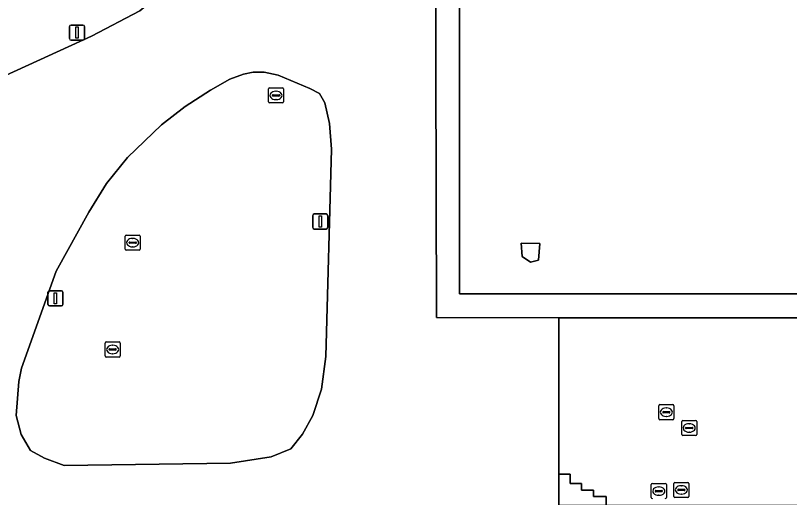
# Model space of a CAD drawing. Extents: x 161477 to 163040, y 383680 to 384871.
# Drawn here: x 161795.8 to 161847.1, y 384191.4 to 384223.3 of the extents above; entities that cross this region are included whole.
import ezdxf

# ---------------------------------------------------------------- set-up
doc = ezdxf.new("R2010")
doc.units = 0
for name, color, linetype in [('IMGEO_Brandkraan', 7, 'Continuous'), ('IMGEO_Groenvoorziening', 7, 'Continuous'), ('IMGEO_Lichtmast', 7, 'Continuous'), ('IMGEO_Meer_plas_ven_vijver', 7, 'Continuous'), ('IMGEO_Rijbaan_lokaal_gesloten', 7, 'Continuous'), ('IMGEO_Rioolput', 7, 'Continuous'), ('IMGEO_Voetpad_gesloten', 7, 'Continuous'), ('IMGEO_Voetpad_halfverhard', 7, 'Continuous')]:
    doc.layers.add(name, color=color, linetype=linetype)

msp = doc.modelspace()

# ---------------------------------------------------------------- linework, layer by layer
at = {"layer": 'IMGEO_Brandkraan'}
for p, q in [((161803.029, 384207.854), (161803.029, 384208.706)), ((161803.104, 384208.78), (161803.956, 384208.78)), ((161804.03, 384208.706), (161804.03, 384207.854)), ((161803.288, 384208.274), (161803.288, 384208.286)), ((161803.726, 384208.237), (161803.328, 384208.237)), ((161803.331, 384208.323), (161803.729, 384208.323)), ((161803.517, 384208.56), (161803.542, 384208.56)), ((161803.772, 384208.286), (161803.772, 384208.274)), ((161803.956, 384207.78), (161803.104, 384207.78)), ((161803.54, 384208), (161803.515, 384208))]:
    msp.add_line(p, q, dxfattribs=at)
for points in [[(161803.029, 384207.854), (161803.029, 384208.706)], [(161803.104, 384208.78), (161803.956, 384208.78)], [(161804.03, 384208.706), (161804.03, 384207.854)], [(161803.956, 384207.78), (161803.104, 384207.78)]]:
    msp.add_lwpolyline(points, dxfattribs=at)
for centre, radius, start, end in [((161803.106, 384208.704), 0.0765, 91.552, 178.448), ((161803.106, 384208.704), 0.0765, 91.552, 178.448), ((161803.954, 384208.704), 0.0765, 1.552, 88.448), ((161803.954, 384208.704), 0.0765, 1.552, 88.448), ((161803.328, 384208.283), 0.0403, 85.8775, 175.7526), ((161803.325, 384208.273), 0.0366, 178.938, 274.7102), ((161803.729, 384208.28), 0.043, 264.8664, 352.4533), ((161803.733, 384208.285), 0.0386, 1.7309, 96.639), ((161803.106, 384207.856), 0.0765, 181.552, 268.448), ((161803.106, 384207.856), 0.0765, 181.552, 268.448), ((161803.954, 384207.856), 0.0765, 271.552, 358.448), ((161803.954, 384207.856), 0.0765, 271.552, 358.448)]:
    msp.add_arc(centre, radius, start, end, dxfattribs=at)
for centre, major_axis, ratio, start_param, end_param in [((161803.516, 384208.28), (-0.387, 0.002), 0.722429, 4.712389, 7.853982), ((161803.541, 384208.28), (-0.39, 0.002), 0.717154, 1.570796, 4.712389)]:
    msp.add_ellipse(centre, major_axis=major_axis, ratio=ratio, start_param=start_param, end_param=end_param, dxfattribs=at)
at = {"layer": 'IMGEO_Groenvoorziening'}
msp.add_lwpolyline([(161734.934, 384192.171), (161765.263, 384205.726), (161800.806, 384221.962), (161803.993, 384223.644), (161805.847, 384225.201), (161807.757, 384227.377), (161809.351, 384229.582), (161810.252, 384232.34), (161810.827, 384235.617), (161810.562, 384238.772), (161809.809, 384241.12), (161808.636, 384243.002), (161806.876, 384245.277), (161804.691, 384247.773), (161802.793, 384249.215), (161801.197, 384250.04), (161798.102, 384251.287), (161756.674, 384264.323)], dxfattribs=at)
for points in [[(161810.004, 384193.656), (161812.711, 384194.083), (161814.017, 384194.614), (161814.792, 384195.588), (161815.468, 384196.831), (161816.038, 384198.578), (161816.341, 384200.729), (161816.708, 384214.483), (161816.584, 384216.179), (161816.255, 384217.545), (161815.913, 384218.165), (161815.281, 384218.507), (161813.169, 384219.38), (161812.253, 384219.58), (161811.525, 384219.577), (161810.875, 384219.454), (161809.977, 384219.108), (161808.697, 384218.393), (161807.015, 384217.304), (161805.441, 384216.097), (161803.192, 384213.927), (161801.8, 384212.194), (161800.628, 384210.303), (161798.462, 384206.387), (161796.169, 384199.967), (161795.991, 384199.08), (161795.814, 384196.815), (161796.143, 384195.557), (161796.75, 384194.506), (161797.686, 384193.988), (161798.988, 384193.52)], [(161898.56, 384203.307), (161831.783, 384203.307), (161831.783, 384192.925), (161832.53, 384192.925), (161832.53, 384192.317), (161833.278, 384192.317), (161833.278, 384191.865), (161834.073, 384191.865), (161834.073, 384191.46), (161834.915, 384191.46), (161834.916, 384190.882), (161898.56, 384190.919)]]:
    msp.add_lwpolyline(points, close=True, dxfattribs=at)
at = {"layer": 'IMGEO_Lichtmast'}
for p, q in [((161799.342, 384221.806), (161799.342, 384222.606)), ((161799.342, 384222.606), (161799.342, 384221.806)), ((161799.442, 384222.706), (161800.232, 384222.706)), ((161800.232, 384222.706), (161799.442, 384222.706)), ((161800.332, 384222.606), (161800.332, 384221.806)), ((161800.332, 384221.806), (161800.332, 384222.606)), ((161800.232, 384221.706), (161799.442, 384221.706)), ((161799.442, 384221.706), (161800.232, 384221.706)), ((161815.565, 384210.18), (161816.355, 384210.18)), ((161816.355, 384210.18), (161815.565, 384210.18)), ((161815.465, 384209.28), (161815.465, 384210.08)), ((161815.465, 384210.08), (161815.465, 384209.28)), ((161816.455, 384210.08), (161816.455, 384209.28)), ((161816.455, 384209.28), (161816.455, 384210.08)), ((161816.355, 384209.18), (161815.565, 384209.18)), ((161815.565, 384209.18), (161816.355, 384209.18)), ((161798.015, 384205.09), (161798.805, 384205.09)), ((161798.805, 384205.09), (161798.015, 384205.09)), ((161797.915, 384204.19), (161797.915, 384204.99)), ((161797.915, 384204.99), (161797.915, 384204.19)), ((161798.905, 384204.99), (161798.905, 384204.19)), ((161798.905, 384204.19), (161798.905, 384204.99)), ((161798.805, 384204.09), (161798.015, 384204.09)), ((161798.015, 384204.09), (161798.805, 384204.09))]:
    msp.add_line(p, q, dxfattribs=at)
for points in [[(161799.762, 384222.581), (161799.912, 384222.581), (161799.912, 384221.831), (161799.762, 384221.831), (161799.762, 384222.581)], [(161815.885, 384210.055), (161816.035, 384210.055), (161816.035, 384209.305), (161815.885, 384209.305), (161815.885, 384210.055)], [(161798.335, 384204.965), (161798.485, 384204.965), (161798.485, 384204.215), (161798.335, 384204.215), (161798.335, 384204.965)]]:
    msp.add_lwpolyline(points, dxfattribs=at)
for centre, start, end in [((161799.442, 384222.606), 90, 180), ((161799.442, 384222.606), 90, 180), ((161800.232, 384222.606), 0, 90), ((161800.232, 384222.606), 360, 90), ((161799.442, 384221.806), 180, 270), ((161799.442, 384221.806), 180, 270), ((161800.232, 384221.806), 270, 0), ((161800.232, 384221.806), 270, 0), ((161815.565, 384210.08), 90, 180), ((161815.565, 384210.08), 90, 180), ((161816.355, 384210.08), 0, 90), ((161816.355, 384210.08), 360, 90), ((161815.565, 384209.28), 180, 270), ((161815.565, 384209.28), 180, 270), ((161816.355, 384209.28), 270, 0), ((161816.355, 384209.28), 270, 0), ((161798.015, 384204.99), 90, 180), ((161798.015, 384204.99), 90, 180), ((161798.805, 384204.99), 0, 90), ((161798.805, 384204.99), 360, 90), ((161798.015, 384204.19), 180, 270), ((161798.015, 384204.19), 180, 270), ((161798.805, 384204.19), 270, 0), ((161798.805, 384204.19), 270, 0)]:
    msp.add_arc(centre, 0.1, start, end, dxfattribs=at)
at = {"layer": 'IMGEO_Meer_plas_ven_vijver'}
for points in [[(161897.024, 384220.497), (161849.443, 384220.497), (161849.443, 384235.11), (161830.753, 384235.161), (161825.183, 384235.177), (161825.183, 384204.896), (161897.024, 384204.896)], [(161830.515, 384208.222), (161830.428, 384207.118), (161829.906, 384206.978), (161829.337, 384207.371), (161829.289, 384208.256)]]:
    msp.add_lwpolyline(points, close=True, dxfattribs=at)
at = {"layer": 'IMGEO_Rijbaan_lokaal_gesloten'}
for points in [[(161831.783, 384190.88), (161831.783, 384192.925), (161831.783, 384203.307), (161823.675, 384203.32), (161823.587, 384236.681), (161830.757, 384236.661), (161830.757, 384256.777), (161830.666, 384256.777), (161818.189, 384256.747), (161818.097, 384256.747), (161813.986, 384256.731), (161807.863, 384256.708), (161805.467, 384256.687), (161804.935, 384256.696), (161802.787, 384257.256), (161799.843, 384258.917), (161796.611, 384261.596), (161784.23, 384275.764)], [(161756.674, 384264.323), (161798.102, 384251.287), (161801.197, 384250.04), (161802.793, 384249.215), (161804.691, 384247.773), (161806.876, 384245.277), (161808.636, 384243.002), (161809.809, 384241.12), (161810.562, 384238.772), (161810.827, 384235.617), (161810.252, 384232.34), (161809.351, 384229.582), (161807.757, 384227.377), (161805.847, 384225.201), (161803.993, 384223.644), (161800.806, 384221.962), (161765.263, 384205.726), (161734.934, 384192.171)]]:
    msp.add_lwpolyline(points, dxfattribs=at)
msp.add_lwpolyline([(161800.628, 384210.303), (161801.8, 384212.194), (161803.192, 384213.927), (161805.441, 384216.097), (161807.015, 384217.304), (161808.697, 384218.393), (161809.977, 384219.108), (161810.875, 384219.454), (161811.525, 384219.577), (161812.253, 384219.58), (161813.169, 384219.38), (161815.281, 384218.507), (161815.913, 384218.165), (161816.255, 384217.545), (161816.584, 384216.179), (161816.708, 384214.483), (161816.341, 384200.729), (161816.038, 384198.578), (161815.468, 384196.831), (161814.792, 384195.588), (161814.017, 384194.614), (161812.711, 384194.083), (161810.004, 384193.656), (161798.988, 384193.52), (161797.686, 384193.988), (161796.75, 384194.506), (161796.143, 384195.557), (161795.814, 384196.815), (161795.991, 384199.08), (161796.169, 384199.967), (161798.462, 384206.387)], close=True, dxfattribs=at)
at = {"layer": 'IMGEO_Rioolput'}
for p, q in [((161812.529, 384217.614), (161812.529, 384218.466)), ((161812.604, 384218.54), (161813.456, 384218.54)), ((161813.53, 384218.466), (161813.53, 384217.614)), ((161812.788, 384218.034), (161812.788, 384218.046)), ((161813.226, 384217.997), (161812.828, 384217.997)), ((161812.831, 384218.083), (161813.229, 384218.083)), ((161813.017, 384218.32), (161813.042, 384218.32)), ((161813.272, 384218.046), (161813.272, 384218.034)), ((161813.456, 384217.54), (161812.604, 384217.54)), ((161813.04, 384217.76), (161813.015, 384217.76)), ((161801.699, 384200.774), (161801.699, 384201.626)), ((161801.774, 384201.7), (161802.626, 384201.7)), ((161802.187, 384201.48), (161802.212, 384201.48)), ((161802.7, 384201.626), (161802.7, 384200.774)), ((161801.958, 384201.194), (161801.958, 384201.206)), ((161802.396, 384201.157), (161801.998, 384201.157)), ((161802.001, 384201.243), (161802.399, 384201.243)), ((161802.442, 384201.206), (161802.442, 384201.194)), ((161802.626, 384200.7), (161801.774, 384200.7)), ((161802.21, 384200.92), (161802.185, 384200.92)), ((161838.401, 384196.616), (161838.401, 384197.468)), ((161838.476, 384197.542), (161839.328, 384197.542)), ((161839.402, 384197.468), (161839.402, 384196.616)), ((161838.66, 384197.036), (161838.66, 384197.048)), ((161839.098, 384196.999), (161838.7, 384196.999)), ((161838.703, 384197.085), (161839.101, 384197.085)), ((161838.889, 384197.322), (161838.914, 384197.322)), ((161839.144, 384197.048), (161839.144, 384197.036)), ((161839.328, 384196.542), (161838.476, 384196.542)), ((161838.912, 384196.762), (161838.887, 384196.762)), ((161839.918, 384195.57), (161839.918, 384196.422)), ((161839.993, 384196.496), (161840.845, 384196.496)), ((161840.919, 384196.422), (161840.919, 384195.57)), ((161840.177, 384195.99), (161840.177, 384196.002)), ((161840.615, 384195.953), (161840.217, 384195.953)), ((161840.22, 384196.039), (161840.618, 384196.039)), ((161840.406, 384196.276), (161840.431, 384196.276)), ((161840.661, 384196.002), (161840.661, 384195.99)), ((161840.845, 384195.496), (161839.993, 384195.496)), ((161840.429, 384195.716), (161840.404, 384195.716)), ((161837.904, 384191.387), (161837.904, 384192.239)), ((161837.979, 384192.313), (161838.831, 384192.313)), ((161838.905, 384192.239), (161838.905, 384191.387)), ((161839.395, 384191.465), (161839.395, 384192.317)), ((161839.47, 384192.391), (161840.322, 384192.391)), ((161840.396, 384192.317), (161840.396, 384191.465)), ((161838.163, 384191.807), (161838.163, 384191.819)), ((161838.601, 384191.77), (161838.203, 384191.77)), ((161838.206, 384191.856), (161838.604, 384191.856)), ((161838.392, 384192.093), (161838.417, 384192.093)), ((161838.647, 384191.819), (161838.647, 384191.807)), ((161839.654, 384191.885), (161839.654, 384191.897)), ((161840.092, 384191.848), (161839.694, 384191.848)), ((161839.697, 384191.934), (161840.095, 384191.934)), ((161839.883, 384192.171), (161839.908, 384192.171)), ((161840.138, 384191.897), (161840.138, 384191.885)), ((161838.415, 384191.533), (161838.39, 384191.533)), ((161840.322, 384191.391), (161839.47, 384191.391)), ((161839.906, 384191.611), (161839.881, 384191.611))]:
    msp.add_line(p, q, dxfattribs=at)
for points in [[(161812.529, 384217.614), (161812.529, 384218.466)], [(161812.604, 384218.54), (161813.456, 384218.54)], [(161813.53, 384218.466), (161813.53, 384217.614)], [(161813.456, 384217.54), (161812.604, 384217.54)], [(161801.699, 384200.774), (161801.699, 384201.626)], [(161801.774, 384201.7), (161802.626, 384201.7)], [(161802.7, 384201.626), (161802.7, 384200.774)], [(161802.626, 384200.7), (161801.774, 384200.7)], [(161838.401, 384196.616), (161838.401, 384197.468)], [(161838.476, 384197.542), (161839.328, 384197.542)], [(161839.402, 384197.468), (161839.402, 384196.616)], [(161839.328, 384196.542), (161838.476, 384196.542)], [(161839.918, 384195.57), (161839.918, 384196.422)], [(161839.993, 384196.496), (161840.845, 384196.496)], [(161840.919, 384196.422), (161840.919, 384195.57)], [(161840.845, 384195.496), (161839.993, 384195.496)], [(161837.904, 384191.387), (161837.904, 384192.239)], [(161837.979, 384192.313), (161838.831, 384192.313)], [(161838.905, 384192.239), (161838.905, 384191.387)], [(161839.395, 384191.465), (161839.395, 384192.317)], [(161839.47, 384192.391), (161840.322, 384192.391)], [(161840.396, 384192.317), (161840.396, 384191.465)], [(161840.322, 384191.391), (161839.47, 384191.391)]]:
    msp.add_lwpolyline(points, dxfattribs=at)
for centre, radius, start, end in [((161812.606, 384218.464), 0.0765, 91.552, 178.448), ((161812.606, 384218.464), 0.0765, 91.552, 178.448), ((161813.454, 384218.464), 0.0765, 1.552, 88.448), ((161813.454, 384218.464), 0.0765, 1.552, 88.448), ((161812.828, 384218.043), 0.0403, 85.8775, 175.7526), ((161812.825, 384218.033), 0.0366, 178.938, 274.7102), ((161813.229, 384218.04), 0.043, 264.8664, 352.4533), ((161813.233, 384218.045), 0.0386, 1.7309, 96.639), ((161812.606, 384217.616), 0.0765, 181.552, 268.448), ((161812.606, 384217.616), 0.0765, 181.552, 268.448), ((161813.454, 384217.616), 0.0765, 271.552, 358.448), ((161813.454, 384217.616), 0.0765, 271.552, 358.448), ((161801.776, 384201.624), 0.0765, 91.552, 178.448), ((161801.776, 384201.624), 0.0765, 91.552, 178.448), ((161802.624, 384201.624), 0.0765, 1.552, 88.448), ((161802.624, 384201.624), 0.0765, 1.552, 88.448), ((161801.998, 384201.203), 0.0403, 85.8775, 175.7526), ((161801.995, 384201.193), 0.0366, 178.938, 274.7102), ((161802.399, 384201.2), 0.043, 264.8664, 352.4533), ((161802.403, 384201.205), 0.0386, 1.7309, 96.639), ((161801.776, 384200.776), 0.0765, 181.552, 268.448), ((161801.776, 384200.776), 0.0765, 181.552, 268.448), ((161802.624, 384200.776), 0.0765, 271.552, 358.448), ((161802.624, 384200.776), 0.0765, 271.552, 358.448), ((161838.478, 384197.466), 0.0765, 91.552, 178.448), ((161838.478, 384197.466), 0.0765, 91.552, 178.448), ((161839.326, 384197.466), 0.0765, 1.552, 88.448), ((161839.326, 384197.466), 0.0765, 1.552, 88.448), ((161838.7, 384197.045), 0.0403, 85.8775, 175.7526), ((161838.697, 384197.035), 0.0366, 178.938, 274.7102), ((161839.101, 384197.042), 0.043, 264.8664, 352.4533), ((161839.105, 384197.047), 0.0386, 1.7309, 96.639), ((161838.478, 384196.618), 0.0765, 181.552, 268.448), ((161838.478, 384196.618), 0.0765, 181.552, 268.448), ((161839.326, 384196.618), 0.0765, 271.552, 358.448), ((161839.326, 384196.618), 0.0765, 271.552, 358.448), ((161839.995, 384196.42), 0.0765, 91.552, 178.448), ((161839.995, 384196.42), 0.0765, 91.552, 178.448), ((161840.843, 384196.42), 0.0765, 1.552, 88.448), ((161840.843, 384196.42), 0.0765, 1.552, 88.448), ((161840.217, 384195.999), 0.0403, 85.8775, 175.7526), ((161840.214, 384195.989), 0.0366, 178.938, 274.7102), ((161840.618, 384195.996), 0.043, 264.8664, 352.4533), ((161840.622, 384196.001), 0.0386, 1.7309, 96.639), ((161839.995, 384195.572), 0.0765, 181.552, 268.448), ((161839.995, 384195.572), 0.0765, 181.552, 268.448), ((161840.843, 384195.572), 0.0765, 271.552, 358.448), ((161840.843, 384195.572), 0.0765, 271.552, 358.448), ((161837.981, 384192.237), 0.0765, 91.552, 178.448), ((161837.981, 384192.237), 0.0765, 91.552, 178.448), ((161838.829, 384192.237), 0.0765, 1.552, 88.448), ((161838.829, 384192.237), 0.0765, 1.552, 88.448), ((161839.472, 384192.315), 0.0765, 91.552, 178.448), ((161839.472, 384192.315), 0.0765, 91.552, 178.448), ((161840.32, 384192.315), 0.0765, 1.552, 88.448), ((161840.32, 384192.315), 0.0765, 1.552, 88.448), ((161838.203, 384191.816), 0.0403, 85.8775, 175.7526), ((161838.2, 384191.806), 0.0366, 178.938, 274.7102), ((161838.604, 384191.813), 0.043, 264.8664, 352.4533), ((161838.608, 384191.818), 0.0386, 1.7309, 96.639), ((161839.694, 384191.894), 0.0403, 85.8775, 175.7526), ((161839.691, 384191.884), 0.0366, 178.938, 274.7102), ((161840.095, 384191.891), 0.043, 264.8664, 352.4533), ((161840.099, 384191.896), 0.0386, 1.7309, 96.639), ((161837.981, 384191.389), 0.0765, 181.552, 268.448), ((161837.981, 384191.389), 0.0765, 181.552, 268.448), ((161838.829, 384191.389), 0.0765, 271.552, 358.448), ((161838.829, 384191.389), 0.0765, 271.552, 358.448), ((161839.472, 384191.467), 0.0765, 181.552, 268.448), ((161839.472, 384191.467), 0.0765, 181.552, 268.448), ((161840.32, 384191.467), 0.0765, 271.552, 358.448), ((161840.32, 384191.467), 0.0765, 271.552, 358.448)]:
    msp.add_arc(centre, radius, start, end, dxfattribs=at)
for centre, major_axis, ratio, start_param, end_param in [((161813.016, 384218.04), (-0.387, 0.002), 0.722429, 4.712389, 7.853982), ((161813.041, 384218.04), (-0.39, 0.002), 0.717154, 1.570796, 4.712389), ((161802.186, 384201.2), (-0.387, 0.002), 0.722429, 4.712389, 7.853982), ((161802.211, 384201.2), (-0.39, 0.002), 0.717154, 1.570796, 4.712389), ((161838.888, 384197.042), (-0.387, 0.002), 0.722429, 4.712389, 7.853982), ((161838.913, 384197.042), (-0.39, 0.002), 0.717154, 1.570796, 4.712389), ((161840.405, 384195.996), (-0.387, 0.002), 0.722429, 4.712389, 7.853982), ((161840.43, 384195.996), (-0.39, 0.002), 0.717154, 1.570796, 4.712389), ((161838.391, 384191.813), (-0.387, 0.002), 0.722429, 4.712389, 7.853982), ((161838.416, 384191.813), (-0.39, 0.002), 0.717154, 1.570796, 4.712389), ((161839.882, 384191.891), (-0.387, 0.002), 0.722429, 4.712389, 7.853982), ((161839.907, 384191.891), (-0.39, 0.002), 0.717154, 1.570796, 4.712389)]:
    msp.add_ellipse(centre, major_axis=major_axis, ratio=ratio, start_param=start_param, end_param=end_param, dxfattribs=at)
at = {"layer": 'IMGEO_Voetpad_gesloten'}
for points in [[(161851.028, 384236.605), (161830.757, 384236.661), (161823.587, 384236.681), (161823.675, 384203.32), (161831.783, 384203.307), (161898.56, 384203.307), (161898.561, 384221.807), (161851.028, 384221.813)], [(161825.183, 384235.177), (161830.753, 384235.161), (161849.443, 384235.11), (161849.443, 384220.497), (161897.024, 384220.497), (161897.024, 384204.896), (161825.183, 384204.896)], [(161830.515, 384208.222), (161829.289, 384208.256), (161829.337, 384207.371), (161829.906, 384206.978), (161830.428, 384207.118)]]:
    msp.add_lwpolyline(points, close=True, dxfattribs=at)
at = {"layer": 'IMGEO_Voetpad_halfverhard'}
msp.add_lwpolyline([(161831.783, 384192.925), (161831.783, 384190.88), (161834.916, 384190.882), (161834.915, 384191.46), (161834.073, 384191.46), (161834.073, 384191.865), (161833.278, 384191.865), (161833.278, 384192.317), (161832.53, 384192.317), (161832.53, 384192.925)], close=True, dxfattribs=at)

doc.saveas('drawing.dxf')
